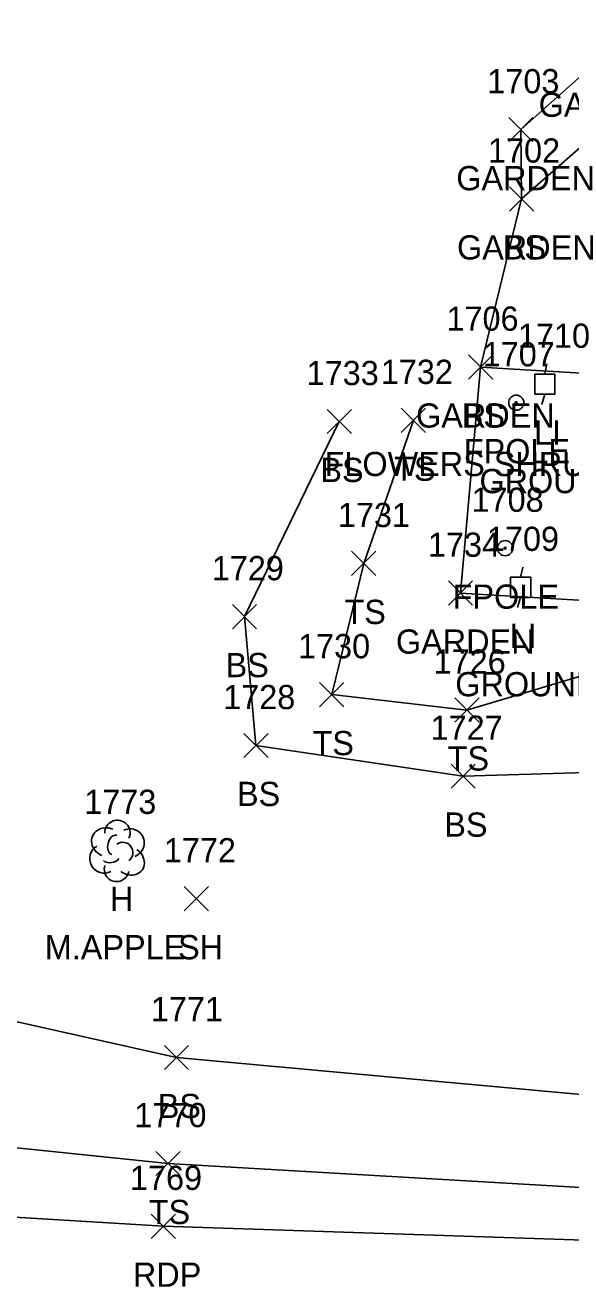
# Model space of a CAD drawing. Extents: x 1462089 to 1464015, y 730534 to 736144.
# Drawn here: x 1463094.5 to 1463139.5, y 735004.9 to 735109.1 of the extents above; entities that cross this region are included whole.
import ezdxf

# ---------------------------------------------------------------- set-up
doc = ezdxf.new("R2010")
doc.units = 0
for name, color, linetype in [('L_A', 7, 'Continuous'), ('L_C', 7, 'Continuous'), ('L_I', 7, 'Continuous'), ('L_TIC', 7, 'Continuous'), ('LAPB', 7, 'Continuous'), ('LELB', 7, 'Continuous'), ('LFP', 7, 'Continuous'), ('LTD', 7, 'Continuous'), ('P_A', 7, 'Continuous'), ('P_I', 7, 'Continuous'), ('P_TIC', 7, 'Continuous'), ('PET', 7, 'Continuous'), ('U_A', 7, 'Continuous'), ('U_C', 7, 'Continuous'), ('U_I', 7, 'Continuous'), ('ULP', 7, 'Continuous')]:
    doc.layers.add(name, color=color, linetype=linetype)

msp = doc.modelspace()

# ---------------------------------------------------------------- linework, layer by layer
at = {"layer": 'L_TIC'}
for points in [[(1463134.43, 735099.44), (1463136.43, 735101.44)], [(1463136.43, 735099.44), (1463134.43, 735101.44)], [(1463134.49, 735093.72), (1463136.49, 735095.72)], [(1463136.49, 735093.72), (1463134.49, 735095.72)], [(1463134.49, 735093.72), (1463136.49, 735095.72)], [(1463136.49, 735093.72), (1463134.49, 735095.72)], [(1463131.11, 735079.84), (1463133.11, 735081.84)], [(1463133.11, 735079.84), (1463131.11, 735081.84)], [(1463131.11, 735079.84), (1463133.11, 735081.84)], [(1463133.11, 735079.84), (1463131.11, 735081.84)], [(1463131.11, 735079.84), (1463133.11, 735081.84)], [(1463133.11, 735079.84), (1463131.11, 735081.84)], [(1463119.44, 735075.35), (1463121.44, 735077.35)], [(1463121.44, 735075.35), (1463119.44, 735077.35)], [(1463125.56, 735075.45), (1463127.56, 735077.45)], [(1463127.56, 735075.45), (1463125.56, 735077.45)], [(1463121.46, 735063.63), (1463123.46, 735065.63)], [(1463123.46, 735063.63), (1463121.46, 735065.63)], [(1463129.45, 735061.18), (1463131.45, 735063.18)], [(1463131.45, 735061.18), (1463129.45, 735063.18)], [(1463129.45, 735061.18), (1463131.45, 735063.18)], [(1463131.45, 735061.18), (1463129.45, 735063.18)], [(1463111.62, 735059.24), (1463113.62, 735061.24)], [(1463113.62, 735059.24), (1463111.62, 735061.24)], [(1463118.82, 735052.8), (1463120.82, 735054.8)], [(1463120.82, 735052.8), (1463118.82, 735054.8)], [(1463129.98, 735051.53), (1463131.98, 735053.53)], [(1463131.98, 735051.53), (1463129.98, 735053.53)], [(1463112.56, 735048.6), (1463114.56, 735050.6)], [(1463114.56, 735048.6), (1463112.56, 735050.6)], [(1463129.67, 735046.07), (1463131.67, 735048.07)], [(1463131.67, 735046.07), (1463129.67, 735048.07)], [(1463107.65, 735035.95), (1463109.65, 735037.95)], [(1463109.65, 735035.95), (1463107.65, 735037.95)], [(1463106.01, 735022.84), (1463108.01, 735024.84)], [(1463108.01, 735022.84), (1463106.01, 735024.84)], [(1463105.31, 735014.09), (1463107.31, 735016.09)], [(1463107.31, 735014.09), (1463105.31, 735016.09)]]:
    msp.add_lwpolyline(points, dxfattribs=at)
at = {"layer": 'LAPB'}
for points in [[(1463167.4, 735325.3), (1463170.45, 735325.82), (1463171.1, 735321.79), (1463167.53, 735290.69), (1463162.51, 735237.9), (1463159.38, 735202.81), (1463154.92, 735156.44), (1463152.22, 735131.47), (1463151.67, 735119.2), (1463148.03, 735106.81), (1463145.63, 735103.62), (1463135.49, 735094.72), (1463135.43, 735100.44), (1463142.23, 735106.5), (1463147.19, 735116.92)], [(1463132.11, 735080.84), (1463149.66, 735079.78), (1463162.74, 735077.26), (1463161.49, 735060.34), (1463130.45, 735062.18)], [(1463132.11, 735080.84), (1463130.45, 735062.18)]]:
    msp.add_lwpolyline(points, dxfattribs=at)
at = {"layer": 'LELB'}
for points in [[(1463231.13, 735553.2), (1463219.73, 735499.35), (1463218.06, 735477.58), (1463219.62, 735467.62), (1463217.32, 735453.77), (1463213, 735412.76), (1463211.19, 735365.65), (1463207.57, 735319.53), (1463204.72, 735284.77), (1463200.75, 735235.74), (1463198.61, 735200.32), (1463196.89, 735152.33), (1463195.26, 735093.48), (1463195.54, 735049.62), (1463191.11, 735032.92), (1463186.38, 735026.08), (1463169.01, 735015.93), (1463152.22, 735012.41), (1463106.31, 735015.09), (1463078.36, 735017.99), (1463050.15, 735020.48), (1463042.67, 735031.39), (1463039.52, 735041.31), (1463038.07, 735043.85)], [(1463192.57, 735200.99), (1463190.63, 735151.59), (1463189.79, 735093.98), (1463193.34, 735049.55), (1463191.11, 735032.92), (1463185.07, 735027.27), (1463168.64, 735020.12), (1463152.72, 735019.65), (1463107.01, 735023.84), (1463078.95, 735030.11), (1463052.74, 735030.13), (1463045.89, 735042.21), (1463044.09, 735045.8)], [(1463151.67, 735119.2), (1463163.27, 735114.95), (1463173.36, 735074.38), (1463169.37, 735065.69), (1463165.46, 735056.72), (1463157.79, 735051.5), (1463145.5, 735047.5), (1463130.67, 735047.07), (1463113.56, 735049.6), (1463112.62, 735060.24), (1463120.44, 735076.35)], [(1463135.49, 735094.72), (1463132.11, 735080.84)], [(1463161.49, 735060.34), (1463144.95, 735056.69), (1463130.98, 735052.53), (1463119.82, 735053.8), (1463122.46, 735064.63), (1463126.56, 735076.45)]]:
    msp.add_lwpolyline(points, dxfattribs=at)
at = {"layer": 'LFP'}
for centre, radius in [((1463135.05, 735077.9), 0.625), ((1463135.05, 735077.9), 0.0833), ((1463134.13, 735065.89), 0.625), ((1463134.13, 735065.89), 0.0833)]:
    msp.add_circle(centre, radius, dxfattribs=at)
at = {"layer": 'LTD'}
msp.add_line((1463102.08, 735040.95), (1463102.08, 735040.95), dxfattribs=at)
msp.add_line((1463102.08, 735040.95), (1463102.08, 735040.95), dxfattribs=at)
msp.add_arc((1463102.13, 735042.38), 1.05, 335.5272, 180.9563, dxfattribs=at)
for centre, major_axis, ratio, start_param, end_param in [((1463101.29, 735041.61), (1.21, -0.51), 0.895232, 1.570796, 4.712389), ((1463103.12, 735041.53), (-1.14, -0.48), 0.949671, 1.570796, 4.712389), ((1463101.87, 735041.4), (-0.208, -0.792), 0.645439, 3.141593, 6.283185), ((1463102.58, 735040.78), (-0.5, 0.667), 0.989748, 3.141593, 6.283185), ((1463101, 735040.24), (0.58, -1.04), 0.959034, 3.141593, 6.283185), ((1463103.08, 735040.11), (-1.09, 0.79), 0.841452, 1.570796, 4.712389), ((1463102.08, 735039.45), (0.26, 1.06), 0.942809, 1.570796, 4.712389), ((1463101.62, 735040.2), (-0.625, -0.083), 0.423636, 0, 3.141593)]:
    msp.add_ellipse(centre, major_axis=major_axis, ratio=ratio, start_param=start_param, end_param=end_param, dxfattribs=at)
at = {"layer": 'P_TIC'}
for points in [[(1463104.92, 735008.91), (1463106.92, 735010.91)], [(1463106.92, 735008.91), (1463104.92, 735010.91)]]:
    msp.add_lwpolyline(points, dxfattribs=at)
at = {"layer": 'PET'}
msp.add_lwpolyline([(1463197.66, 735039.49), (1463192.06, 735030.17), (1463185.14, 735022.79), (1463178.78, 735017.38), (1463166.07, 735010.03), (1463151.41, 735008.41), (1463105.92, 735009.91), (1463077.75, 735011.63), (1463054.52, 735012.42), (1463018.78, 735016.79), (1462981.48, 735020.92), (1462957.35, 735023.3), (1462938.48, 735025.54), (1462893.76, 735030.11)], dxfattribs=at)
at = {"layer": 'ULP'}
for p, q in [((1463136.57, 735078.6), (1463136.57, 735080.26)), ((1463136.57, 735080.26), (1463138.24, 735080.26)), ((1463137.57, 735081.1), (1463137.4, 735080.26)), ((1463138.24, 735080.26), (1463138.24, 735078.6)), ((1463137.4, 735079.43), (1463137.4, 735079.43)), ((1463138.24, 735078.6), (1463136.57, 735078.6)), ((1463137.15, 735077.76), (1463137.4, 735078.6)), ((1463135.58, 735064.32), (1463135.41, 735063.49)), ((1463134.58, 735061.82), (1463134.58, 735063.49)), ((1463134.58, 735063.49), (1463136.24, 735063.49)), ((1463135.41, 735062.66), (1463135.41, 735062.66)), ((1463136.24, 735063.49), (1463136.24, 735061.82)), ((1463136.24, 735061.82), (1463134.58, 735061.82)), ((1463135.16, 735060.99), (1463135.41, 735061.82))]:
    msp.add_line(p, q, dxfattribs=at)

# ---------------------------------------------------------------- texts
at = {"layer": 'L_A'}
for s, p in [('GARDEN', (1463136.9, 735101.5)), ('GARDEN', (1463130.1, 735095.44)), ('GARDEN', (1463130.16, 735089.72)), ('BS', (1463133.93, 735089.72)), ('GARDEN', (1463126.78, 735075.84)), ('GARDEN', (1463126.78, 735075.84)), ('BS', (1463130.55, 735075.84)), ('FPOLE', (1463130.72, 735072.9)), ('BS', (1463118.88, 735071.35)), ('TS', (1463124.97, 735071.45)), ('FPOLE', (1463129.8, 735060.89)), ('TS', (1463120.87, 735059.63)), ('GARDEN', (1463125.12, 735057.18)), ('GARDEN', (1463125.12, 735057.18)), ('BS', (1463111.06, 735055.24)), ('TS', (1463118.23, 735048.8)), ('TS', (1463129.39, 735047.53)), ('BS', (1463112, 735044.6)), ('BS', (1463129.11, 735042.07)), ('H', (1463101.51, 735035.95)), ('SH', (1463107.14, 735031.95)), ('BS', (1463105.46, 735018.84)), ('TS', (1463104.72, 735010.09))]:
    msp.add_text(s, height=2, dxfattribs=at).set_placement(p)
at = {"layer": 'L_C'}
for s, p in [('FLOWERS SHRUBS', (1463119.23, 735071.84)), ('FLOWERS SHRUBS', (1463119.23, 735071.84)), ('M.APPLE', (1463096.14, 735031.95))]:
    msp.add_text(s, height=2, dxfattribs=at).set_placement(p)
at = {"layer": 'L_I'}
for s, p in [('1703', (1463132.66, 735103.44)), ('1702', (1463132.72, 735097.72)), ('1702', (1463132.72, 735097.72)), ('1706', (1463129.29, 735083.84)), ('1706', (1463129.29, 735083.84)), ('1706', (1463129.29, 735083.84)), ('1707', (1463132.28, 735080.9)), ('1733', (1463117.75, 735079.35)), ('1732', (1463123.87, 735079.45)), ('1708', (1463131.36, 735068.89)), ('1731', (1463120.33, 735067.63)), ('1734', (1463127.76, 735065.18)), ('1734', (1463127.76, 735065.18)), ('1729', (1463109.92, 735063.24)), ('1730', (1463117.04, 735056.8)), ('1726', (1463128.23, 735055.53)), ('1728', (1463110.86, 735052.6)), ('1727', (1463127.98, 735050.07)), ('1773', (1463099.39, 735043.95)), ('1772', (1463105.96, 735039.95)), ('1771', (1463104.89, 735026.84)), ('1770', (1463103.53, 735018.09))]:
    msp.add_text(s, height=2, dxfattribs=at).set_placement(p)
at = {"layer": 'P_A'}
msp.add_text('RDP', height=2, dxfattribs=at).set_placement((1463103.41, 735004.91))
at = {"layer": 'P_I'}
msp.add_text('1769', height=2, dxfattribs=at).set_placement((1463103.17, 735012.91))
at = {"layer": 'U_A'}
for p in [(1463136.51, 735074.43), (1463134.51, 735057.66)]:
    msp.add_text('LI', height=2, dxfattribs=at).set_placement(p)
at = {"layer": 'U_C'}
for p in [(1463132.01, 735070.43), (1463130.02, 735053.66)]:
    msp.add_text('GROUND', height=2, dxfattribs=at).set_placement(p)
at = {"layer": 'U_I'}
for s, p in [('1710', (1463135.19, 735082.43)), ('1709', (1463132.63, 735065.66))]:
    msp.add_text(s, height=2, dxfattribs=at).set_placement(p)

doc.saveas('drawing.dxf')
